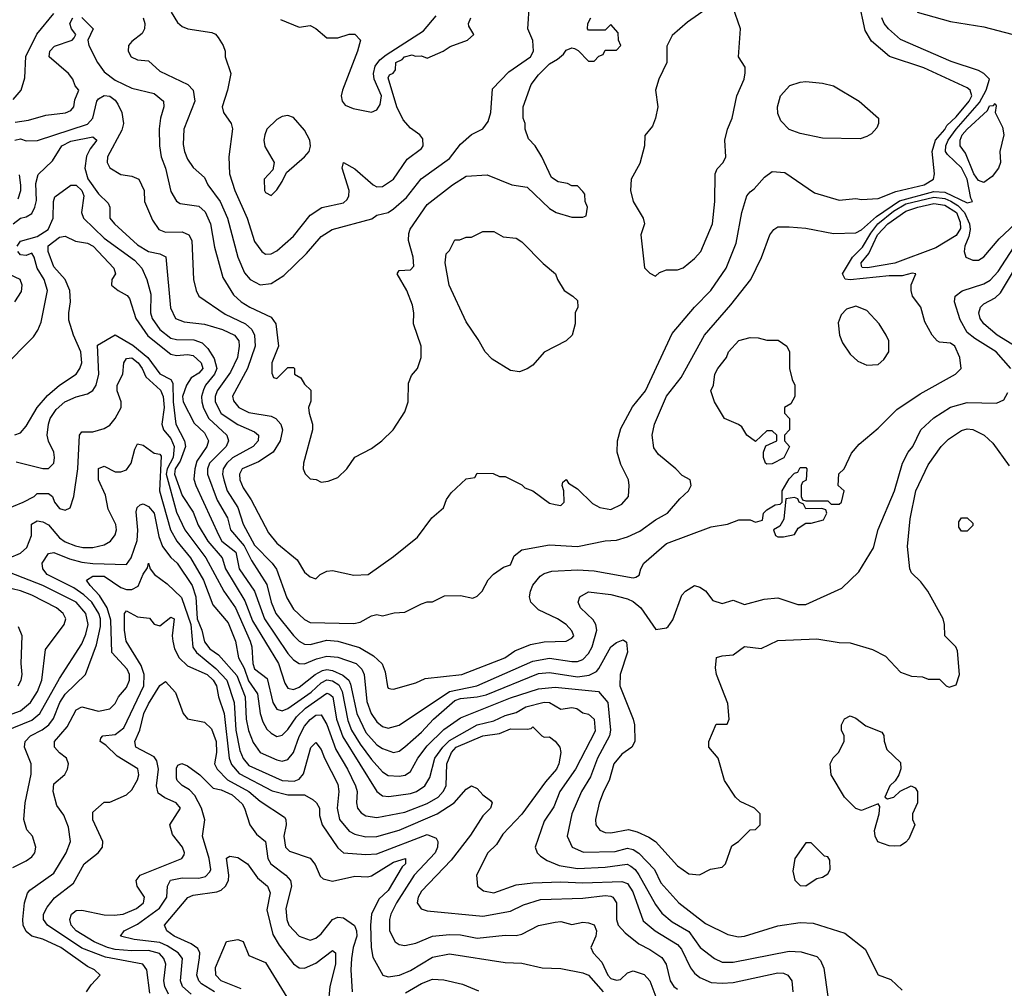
# Model space of a CAD drawing. Header units: inches. Extents: x 1793389 to 1900389, y 320802 to 470796.
# Tile 626 of 656: x 1866327 to 1869863, y 423143 to 426623. Entities that reach past the tile are written whole.
import ezdxf

# ---------------------------------------------------------------- set-up
doc = ezdxf.new("R2010")
doc.units = ezdxf.units.IN
doc.header["$MEASUREMENT"] = 0
doc.layers.add('B8462', color=7, linetype='Continuous')

msp = doc.modelspace()

# ---------------------------------------------------------------- linework, layer by layer
at = {"layer": 'B8462', "color": 2}
for points, elevation in [([(1866309.8, 426190.2), (1866330, 426194.6), (1866350, 426188.5), (1866391.1, 426188.9), (1866570, 426247.9), (1866589.7, 426270), (1866604.2, 426330), (1866610, 426339.1), (1866629.7, 426350.3), (1866650, 426348.5), (1866670, 426334.4), (1866679.7, 426319.7), (1866693.4, 426290), (1866699.3, 426250), (1866694.2, 426225.8), (1866642, 426130), (1866640.7, 426110), (1866650, 426091.3), (1866690, 426066.8), (1866730, 426061), (1866754.8, 426050), (1866774, 426010), (1866774.8, 425970), (1866803.4, 425903.4), (1866826, 425870), (1866850, 425859.3), (1866910, 425860.5), (1866934.8, 425850), (1866944.9, 425830), (1866950.5, 425690), (1866960.5, 425650), (1866970.4, 425630.4), (1867064.8, 425564.8), (1867138, 425530), (1867160.4, 425510), (1867170.4, 425490), (1867172, 425450), (1867144.6, 425370), (1867090.7, 425270.7), (1867094.2, 425254.2), (1867114, 425230), (1867150, 425212), (1867230, 425198.4), (1867246.8, 425190), (1867264.9, 425170), (1867270.4, 425149.6), (1867262.4, 425110), (1867237.1, 425070), (1867184.8, 425035.2), (1867126, 425010), (1867116.4, 424990), (1867117.6, 424970), (1867130, 424940.7), (1867157.8, 424897.8), (1867219.9, 424779.9), (1867250, 424742), (1867323, 424683), (1867350, 424638), (1867370, 424622), (1867390, 424614), (1867406, 424630), (1867430, 424642), (1867450, 424644.7), (1867527.1, 424627.1), (1867578, 424630), (1867670, 424694.8), (1867755.9, 424764.1), (1867806.6, 424833.4), (1867848.7, 424870), (1867860.2, 424899.8), (1867876.4, 424923.6), (1867930, 424974), (1867962, 424978), (1867970, 424994), (1868027.3, 424992.7), (1868050, 424982), (1868070, 424982), (1868130, 424952), (1868141, 424941), (1868170, 424931), (1868230, 424886), (1868250, 424881), (1868270, 424878), (1868282, 424890), (1868281.2, 424930), (1868275.3, 424950), (1868278, 424962), (1868289.1, 424970.9), (1868298, 424958), (1868330, 424937.1), (1868384.5, 424884.5), (1868410, 424870.4), (1868450, 424863), (1868490, 424882.8), (1868514, 424910), (1868515.3, 424950), (1868514, 424970), (1868485.4, 425025.4), (1868472.3, 425070), (1868474.5, 425110), (1868485.4, 425154.6), (1868527.9, 425232.1), (1868574.5, 425290), (1868670, 425496), (1868750, 425590.7), (1868809.6, 425650.4), (1868864.5, 425730), (1868900.1, 425819.9), (1868920.9, 425930), (1868939, 425990), (1868950, 426004.7), (1868964.7, 426015.3), (1869002, 426058), (1869030, 426078), (1869074.4, 426074.4), (1869181.1, 426001.1), (1869270, 425974.8), (1869330, 425980.7), (1869350, 425977.3), (1869410, 425980.7), (1869473.7, 426006.3), (1869575.3, 426030), (1869609.3, 426050.7), (1869612.3, 426070), (1869603.7, 426150), (1869615.6, 426190), (1869650, 426228.5), (1869657, 426243), (1869690, 426274.4), (1869736.9, 426330), (1869747, 426350), (1869741.2, 426370), (1869730, 426378), (1869574, 426450), (1869451.3, 426491.3), (1869386, 426546), (1869363.9, 426583.9), (1869340.5, 426690)], 334), ([(1866770.3, 426630), (1866775.8, 426610), (1866774.9, 426590), (1866766.6, 426573.4), (1866730, 426545.2), (1866717.3, 426530), (1866716.3, 426510), (1866726.8, 426490), (1866750, 426478.8), (1866790, 426476), (1866830, 426438.8), (1866930.3, 426390.3), (1866950.4, 426370.4), (1866955.5, 426330), (1866916.3, 426230), (1866914.4, 426174.4), (1866918.8, 426150), (1866930, 426122), (1866950, 426092), (1866990, 426056), (1867003, 426030), (1867047.2, 425970), (1867073.7, 425910), (1867110.4, 425770), (1867133.7, 425713.7), (1867154.8, 425690), (1867190, 425670.6), (1867230, 425675.5), (1867275.8, 425704.2), (1867356.6, 425783.4), (1867410, 425844), (1867449.2, 425870), (1867591.8, 425908.2), (1867610, 425921), (1867650, 425930.8), (1867670, 425944), (1867716, 425984), (1867768.3, 426051.7), (1867870, 426124.9), (1867910, 426176.3), (1867950, 426210.8), (1867990, 426231), (1868010, 426258), (1868019.5, 426290), (1868025.4, 426374.6), (1868084, 426436), (1868162, 426490), (1868172.8, 426510), (1868170, 426548.7), (1868152, 426590), (1868158, 426682)], 342), ([(1866303.5, 426336.5), (1866332.3, 426370), (1866345.8, 426414.2), (1866348.4, 426491.6), (1866388.6, 426571.4), (1866450, 426645.3)], 342), ([(1866870.4, 426650.4), (1866893.2, 426613.2), (1866910, 426598.8), (1866930.6, 426590.6), (1867017.3, 426577.3), (1867030, 426571.3), (1867039.8, 426559.8), (1867058, 426530), (1867064.7, 426510), (1867064.7, 426490), (1867084.7, 426430), (1867073.4, 426370), (1867054, 426310), (1867058.8, 426290), (1867086, 426250), (1867090.6, 426230.6), (1867078, 426130), (1867080.4, 426070), (1867099.5, 426010), (1867144.4, 425910), (1867170, 425826), (1867196, 425790), (1867210, 425780.7), (1867230, 425782), (1867250, 425793), (1867310, 425844.9), (1867370, 425920.7), (1867411.8, 425948.2), (1867490, 425964.9), (1867502.9, 425977.1), (1867509.4, 425990), (1867509.6, 426010), (1867485.2, 426090), (1867489.3, 426110.7), (1867530, 426087.3), (1867596, 426030), (1867610, 426023), (1867630, 426024), (1867670, 426050.8), (1867718, 426122), (1867770, 426161), (1867776, 426170), (1867775.1, 426195.1), (1867764, 426210), (1867730, 426233.6), (1867703.9, 426263.9), (1867681.5, 426310), (1867650, 426414), (1867655.3, 426424.7), (1867668.7, 426431.3), (1867676.4, 426443.6), (1867678, 426470), (1867700.2, 426479.8), (1867709, 426490), (1867736.9, 426496.9), (1867747.3, 426492.7), (1867770, 426494), (1867790, 426484.7), (1867848, 426510), (1867872.7, 426527.3), (1867935.3, 426550), (1867958, 426570), (1867940.2, 426600.2), (1867939, 426610), (1867946.6, 426630)], 346), ([(1868804.7, 426670), (1868725.4, 426614.6), (1868670, 426566), (1868651.6, 426528.4), (1868650.8, 426470), (1868622.8, 426410), (1868611, 426370), (1868618.8, 426310), (1868610.9, 426269.1), (1868599.8, 426240.2), (1868572.7, 426207.3), (1868571.3, 426170), (1868553.7, 426106.3), (1868522.8, 426050), (1868521, 426010), (1868530.8, 425970), (1868566, 425910), (1868571.3, 425890), (1868558, 425850), (1868571.3, 425731.3), (1868590, 425712), (1868610, 425702), (1868624.7, 425715.3), (1868650, 425724.7), (1868690, 425724.7), (1868710, 425731.3), (1868750, 425764.7), (1868773.2, 425790), (1868815.1, 425890), (1868823.7, 425970), (1868825.2, 426070), (1868832.3, 426087.7), (1868853.2, 426110), (1868862.7, 426130), (1868859, 426190), (1868869.2, 426230), (1868886, 426270), (1868902.7, 426350), (1868929.1, 426409.1), (1868932.3, 426432.3), (1868932.1, 426452.1), (1868909, 426490), (1868915.3, 426590), (1868888.7, 426670)], 338), ([(1869550, 426650.4), (1869670, 426617), (1869790, 426598), (1869890, 426571.8), (1869910, 426571.6), (1869930, 426579.2), (1869990, 426620.1), (1870000, 426624.6)], 330), ([(1866303.6, 425890), (1866329.3, 425910), (1866350, 425914.9), (1866370, 425927.3), (1866381.6, 425950), (1866386.6, 425973.4), (1866384.7, 426035.3), (1866392.7, 426067.3), (1866444.4, 426115.6), (1866477.6, 426170), (1866510, 426186.5), (1866590, 426202), (1866604, 426190), (1866580.2, 426159.8), (1866566.9, 426133.1), (1866561.3, 426090), (1866571.2, 426051.2), (1866610, 425997.3), (1866644.5, 425964.5), (1866650.7, 425950), (1866650.8, 425910), (1866666.8, 425890), (1866750, 425814), (1866790, 425790.4), (1866830, 425782.4), (1866851.5, 425771.5), (1866868.4, 425588.4), (1866886.8, 425550), (1866917.3, 425537.3), (1866990, 425528.8), (1867054.8, 425510), (1867098, 425490), (1867113.4, 425470), (1867115.6, 425450), (1867108.9, 425410), (1867083.6, 425356.4), (1867035.6, 425290), (1867029, 425270), (1867028.9, 425250), (1867050, 425208.7), (1867110, 425168.8), (1867170, 425142), (1867184, 425130), (1867183, 425110), (1867164.9, 425090), (1867091, 425049), (1867070.3, 425030), (1867058, 425010), (1867055.6, 424990), (1867059.6, 424970), (1867071.8, 424930), (1867110.2, 424870.2), (1867130, 424810.7), (1867170, 424734.9), (1867234, 424670), (1867249.1, 424649.1), (1867286.6, 424546.6), (1867310, 424505.5), (1867350, 424468), (1867370, 424458), (1867526.6, 424453.4), (1867550, 424458.8), (1867590, 424481), (1867610, 424486), (1867630, 424481), (1867672, 424492), (1867710, 424494), (1867770, 424524.7), (1867790, 424532), (1867810, 424532), (1867852.7, 424552.7), (1867910, 424554), (1867954.6, 424545.4), (1867970, 424552), (1867988, 424570), (1868009.1, 424610.9), (1868028.9, 424631.1), (1868064, 424656), (1868090, 424664.7), (1868103.2, 424696.8), (1868130, 424718.8), (1868230, 424736.3), (1868330, 424730.6), (1868430, 424751), (1868470, 424753.4), (1868510, 424765.5), (1868554.5, 424785.5), (1868610, 424826), (1868654, 424850), (1868698, 424902), (1868728.7, 424930), (1868739, 424950), (1868735.3, 424970), (1868706, 424986), (1868684, 425010), (1868620.7, 425060.7), (1868604.5, 425084.5), (1868598, 425130), (1868607, 425170), (1868650, 425271), (1868702.7, 425337.3), (1868786.6, 425490), (1868881.2, 425598.8), (1868952.7, 425690), (1868991.7, 425768.3), (1869021.2, 425850), (1869035.3, 425870), (1869050, 425878.8), (1869090, 425878.8), (1869150, 425874.8), (1869250, 425854.8), (1869330, 425857.3), (1869350, 425868.2), (1869403.7, 425916.3), (1869487.1, 425972.9), (1869610, 426005.7), (1869650, 426003.3), (1869730, 425965.7), (1869748.7, 425970), (1869742.6, 425982.6), (1869729.8, 426050), (1869710, 426091.1), (1869658.9, 426138.9), (1869652, 426150), (1869653.5, 426170), (1869661.5, 426190), (1869689.9, 426230.1), (1869774.3, 426325.7), (1869798.2, 426370), (1869809.5, 426410), (1869789.4, 426430), (1869770, 426440.5), (1869673, 426473), (1869490, 426551.8), (1869447.3, 426590), (1869431.8, 426610), (1869423.6, 426630)], 330), ([(1866310, 426254.9), (1866358, 426262), (1866420.1, 426279.9), (1866491.4, 426288.6), (1866510, 426297.3), (1866520.9, 426310), (1866524.5, 426335.5), (1866539, 426370), (1866525.6, 426385.6), (1866517.6, 426410), (1866502, 426430), (1866432.3, 426490), (1866435.1, 426510), (1866451.3, 426528.7), (1866515.3, 426550), (1866522, 426558), (1866529, 426570), (1866513.2, 426590), (1866507, 426610), (1866518, 426630)], 338), ([(1866550, 426631.4), (1866590.8, 426590), (1866571.3, 426550), (1866574.8, 426530), (1866606, 426470), (1866630, 426436.3), (1866670, 426406.4), (1866730, 426377.1), (1866810, 426358), (1866842.8, 426330), (1866844.9, 426310), (1866832.7, 426270), (1866828.3, 426231.7), (1866828.4, 426170), (1866835.3, 426130), (1866850.5, 426089.5), (1866870, 426006), (1866890, 425971), (1866903, 425963), (1866970, 425953), (1866992.9, 425932.9), (1867012, 425890), (1867026, 425806), (1867056.7, 425696.7), (1867094.6, 425634.6), (1867122, 425610), (1867154, 425590), (1867230, 425554), (1867247.3, 425530), (1867256, 425450), (1867232, 425390), (1867232.7, 425352.7), (1867238, 425338), (1867250, 425334), (1867290, 425374), (1867310, 425374), (1867314, 425370), (1867314, 425350), (1867336.9, 425336.9), (1867350, 425314), (1867372.7, 425292.7), (1867372.7, 425252.7), (1867364.7, 425230), (1867366, 425210), (1867378, 425170), (1867378, 425150), (1867346, 425030), (1867344.7, 425010), (1867351.6, 424991.6), (1867370, 424974), (1867391.6, 424971.6), (1867410, 424962), (1867434.6, 424965.4), (1867470, 424978), (1867502, 425010), (1867530, 425052), (1867590, 425082), (1867628, 425110), (1867668, 425150), (1867710, 425214), (1867722, 425250), (1867723.1, 425316.9), (1867734.6, 425345.4), (1867755.3, 425370), (1867768.7, 425410), (1867769, 425450), (1867741.2, 425530), (1867742.7, 425570), (1867737.5, 425597.5), (1867717.2, 425650), (1867682, 425710), (1867690, 425722), (1867730, 425724.7), (1867742, 425738), (1867739.5, 425770), (1867723.6, 425830), (1867724.7, 425855.3), (1867729.7, 425870.3), (1867790, 425959.1), (1867881.2, 426030), (1867930, 426060.7), (1868005.4, 426065.4), (1868094, 426030), (1868150, 426022), (1868230, 425944.7), (1868254, 425930), (1868310, 425914), (1868350, 425914), (1868362, 425918), (1868366, 425950), (1868358, 425970), (1868356.4, 425996.4), (1868350, 426006), (1868330, 426026), (1868310, 426026), (1868294.6, 426034.6), (1868260.4, 426040.4), (1868236.4, 426056.4), (1868202, 426130), (1868178, 426170), (1868154.6, 426194.6), (1868142, 426230), (1868142, 426250), (1868135.3, 426270), (1868135.3, 426310), (1868164, 426390), (1868190, 426424.7), (1868230, 426464.7), (1868259, 426481), (1868280.4, 426499.6), (1868290, 426514), (1868310, 426522), (1868319.6, 426519.6), (1868332.7, 426512.7), (1868370, 426474), (1868390, 426474), (1868407.3, 426492.7), (1868422, 426498), (1868430, 426514), (1868470, 426514), (1868486, 426530), (1868478, 426550), (1868476.4, 426576.4), (1868450, 426606), (1868430, 426586), (1868370, 426586), (1868366, 426590), (1868368, 426610), (1868378, 426630)], 338), ([(1867263.4, 426623.4), (1867330, 426596), (1867370, 426602), (1867390, 426592), (1867430, 426558), (1867470, 426558), (1867510, 426571.3), (1867531, 426571), (1867550.8, 426550), (1867540.7, 426510), (1867486.8, 426370), (1867481, 426350), (1867484.7, 426330), (1867496, 426316), (1867524, 426304), (1867590, 426290.8), (1867610, 426298.8), (1867622, 426318), (1867626, 426350), (1867599.8, 426410), (1867597.2, 426430), (1867603.4, 426456.6), (1867620.9, 426479.1), (1867642.8, 426497.2), (1867777.3, 426582.7), (1867822.4, 426637.6)], 350), ([(1866320.9, 425979.1), (1866331, 426009), (1866331, 426029), (1866325.8, 426065.8)], 334), ([(1866318, 425810), (1866330, 425828), (1866390, 425844.6), (1866429.6, 425870), (1866447.3, 425910), (1866448, 425970), (1866453.1, 425986.9), (1866510, 426028.4), (1866530, 426028.5), (1866550.4, 426009.6), (1866557.7, 425990), (1866548.5, 425930), (1866555.5, 425910), (1866630, 425838.3), (1866739.4, 425759.4), (1866766, 425730), (1866783.7, 425690), (1866797.5, 425637.5), (1866796.9, 425570), (1866803.1, 425550), (1866830, 425510.4), (1866870, 425479.5), (1866890, 425474.6), (1866952.7, 425472.7), (1866982, 425462), (1867002, 425442), (1867025.5, 425405.5), (1867035.3, 425370), (1867026.3, 425350), (1866994.3, 425310), (1866986.4, 425293.6), (1866980.2, 425270), (1866980.8, 425250), (1866987, 425227), (1867006.7, 425190), (1867070.4, 425130), (1867077.1, 425110), (1867068.4, 425090), (1867009, 425030), (1867000.8, 425010), (1867000.9, 424990), (1867036.4, 424896.4), (1867073.6, 424833.6), (1867083.6, 424790), (1867133, 424733), (1867159.7, 424679.7), (1867214.1, 424594.1), (1867230.3, 424530), (1867247.2, 424490), (1867310.2, 424410.2), (1867330, 424390.4), (1867350, 424379.5), (1867370, 424378.7), (1867430, 424393.4), (1867470, 424390.3), (1867547, 424367), (1867598, 424338), (1867628.4, 424308.4), (1867639.9, 424279.9), (1867647.5, 424227.5), (1867650, 424222), (1867659.6, 424219.6), (1867670, 424218), (1867750, 424241), (1867783.7, 424256.3), (1867915.3, 424270), (1868069, 424330), (1868104.7, 424355.3), (1868162, 424378), (1868210, 424388.4), (1868289.2, 424390.8), (1868310, 424401), (1868317.2, 424410), (1868310, 424428), (1868289, 424450), (1868259, 424470), (1868190, 424502.7), (1868162.7, 424530), (1868158, 424550), (1868160.9, 424570), (1868170, 424591), (1868195.9, 424624.1), (1868210, 424633.4), (1868238, 424642), (1868330, 424646.7), (1868390, 424643.1), (1868530, 424617.3), (1868540.2, 424619.8), (1868552, 424628), (1868557.2, 424650), (1868569, 424670), (1868650, 424741.6), (1868810, 424800.7), (1868869.3, 424810.7), (1868910, 424826.8), (1868950, 424826), (1868970, 424818), (1868995.3, 424824.7), (1868998, 424850), (1869010, 424862), (1869040.4, 424879.6), (1869058, 424882), (1869066, 424890), (1869066, 424930), (1869090, 424974), (1869110, 424994), (1869122, 424998), (1869130, 425014), (1869150, 425014), (1869154, 425010), (1869151.6, 424968.4), (1869138, 424962), (1869134, 424950), (1869134, 424910), (1869138, 424898), (1869150, 424894), (1869230, 424894), (1869242, 424882), (1869270, 424882), (1869278, 424890), (1869288, 424930), (1869266, 424950), (1869269, 424991), (1869288, 425010), (1869314.6, 425065.4), (1869342, 425098), (1869410, 425156), (1869477.5, 425222.5), (1869561.2, 425278.8), (1869688, 425350), (1869708, 425370), (1869704, 425410), (1869685.2, 425450), (1869670, 425460.9), (1869630, 425465.2), (1869622, 425470), (1869604, 425490), (1869577.5, 425537.5), (1869564, 425590), (1869534, 425630), (1869528.7, 425650), (1869528.9, 425671.1), (1869546, 425710), (1869532.3, 425712.3), (1869496.8, 425703.2), (1869450, 425703), (1869310, 425688.7), (1869291.5, 425691.5), (1869282.4, 425710), (1869317.6, 425770), (1869354.3, 425805.7), (1869383.4, 425856.6), (1869409.1, 425890), (1869465.1, 425934.9), (1869510, 425961.2), (1869610, 425986.1), (1869650, 425981.4), (1869671.2, 425971.2), (1869695.9, 425955.9), (1869720.5, 425930), (1869738.4, 425890), (1869740.2, 425870), (1869736.2, 425843.8), (1869721.6, 425810), (1869718.8, 425790), (1869724.7, 425770), (1869750, 425758.8), (1869770, 425758.8), (1869790, 425770.8), (1869844.4, 425835.6), (1869902, 425890)], 326), ([(1866308.9, 425131.1), (1866330, 425138.8), (1866350, 425162.8), (1866389.8, 425230.2), (1866426.5, 425273.5), (1866469.8, 425310.2), (1866529.4, 425350), (1866542.9, 425370), (1866549.6, 425390), (1866546.3, 425430), (1866520.5, 425490), (1866503.8, 425543.8), (1866503, 425570), (1866509.7, 425610), (1866506.3, 425650), (1866489.6, 425690), (1866450, 425735.1), (1866428.6, 425790), (1866428.9, 425811.1), (1866470, 425841.3), (1866490, 425845.5), (1866527.2, 425827.2), (1866570, 425820.4), (1866590.5, 425810), (1866665.5, 425730), (1866670.5, 425710), (1866657.3, 425690), (1866656.3, 425670), (1866680.7, 425650), (1866712.8, 425632.8), (1866721.7, 425621.7), (1866744.4, 425550), (1866787.1, 425487.1), (1866870, 425421.3), (1866890, 425417), (1866930, 425420.3), (1866950, 425416.9), (1866978.9, 425390), (1866984.2, 425370), (1866970, 425353.3), (1866943.2, 425336.8), (1866925.7, 425310), (1866911.8, 425270), (1866913.4, 425250), (1866953.7, 425173.7), (1866990, 425139.3), (1867004.9, 425110), (1866999.5, 425090), (1866963.2, 425036.8), (1866955.8, 425010), (1866952.8, 424972.8), (1866959.5, 424950), (1867041.5, 424770), (1867053.4, 424750), (1867103.7, 424710), (1867114.6, 424650), (1867170.2, 424570.2), (1867205.5, 424470), (1867290, 424346.4), (1867310, 424323.8), (1867330.3, 424310.3), (1867350, 424308.7), (1867392.9, 424327.1), (1867430, 424336.9), (1867470, 424333.1), (1867535.5, 424310), (1867555.8, 424290), (1867563.7, 424270), (1867574.1, 424174.1), (1867588.8, 424130), (1867610, 424100.5), (1867630, 424083.8), (1867650, 424078), (1867690, 424088), (1867870.5, 424209.5), (1867969.3, 424230), (1868170, 424319), (1868230, 424329), (1868310, 424317.4), (1868330, 424317), (1868350, 424324.9), (1868370, 424345.5), (1868383.5, 424370), (1868399.6, 424430), (1868396.2, 424450), (1868386.9, 424466.9), (1868340.9, 424510), (1868332.7, 424530), (1868339, 424550), (1868370, 424567.7), (1868450, 424558), (1868510, 424543), (1868530, 424532.4), (1868558, 424510), (1868612, 424432), (1868650, 424438), (1868656.5, 424443.5), (1868672.9, 424467.1), (1868704.7, 424555.3), (1868718, 424570), (1868750, 424590.8), (1868770, 424584.7), (1868790, 424571.3), (1868816.9, 424536.9), (1868850, 424526), (1868890, 424538), (1868930, 424522), (1869001, 424541), (1869050, 424546), (1869122, 424522), (1869150, 424522), (1869279.3, 424580.7), (1869340.2, 424639.8), (1869393.8, 424726.2), (1869410, 424791.3), (1869469.3, 424930), (1869498, 425030), (1869518, 425070), (1869534.5, 425090), (1869563.7, 425150), (1869610, 425193), (1869670, 425230.5), (1869730, 425247.7), (1869835.1, 425244.9), (1869862, 425258), (1869876.2, 425283.8)], 322), ([(1870000, 425403.5), (1869993.2, 425410), (1869890, 425457.7), (1869837.6, 425490), (1869789.6, 425530), (1869777, 425550), (1869772, 425570), (1869778, 425590), (1869790, 425602), (1869830, 425623.7), (1869850, 425641.3), (1869930, 425776.5), (1869994.1, 425825.9), (1870000, 425831.5)], 318), ([(1869886.6, 425370), (1869834, 425430), (1869757.4, 425477.4), (1869730, 425499.5), (1869704.4, 425544.4), (1869684.5, 425610), (1869686.6, 425630), (1869711.5, 425648.5), (1869790, 425674), (1869813, 425687), (1869841.6, 425718.4), (1869896.3, 425803.7)], 322), ([(1866264, 425370), (1866375.9, 425484.1), (1866392.3, 425507.7), (1866404.1, 425535.9), (1866427, 425650), (1866415.1, 425690), (1866389.6, 425730), (1866379.3, 425770), (1866370, 425784), (1866350, 425776), (1866330, 425778), (1866320.7, 425790)], 326), ([(1866309, 425610), (1866333.8, 425646.2), (1866336, 425670), (1866328.7, 425690), (1866270, 425717.2)], 330), ([(1866314.1, 425034.1), (1866409.4, 425010.6), (1866430, 425010.8), (1866449.2, 425030), (1866452, 425050), (1866449.3, 425070), (1866430, 425108.7), (1866425.6, 425130), (1866429.7, 425170), (1866436.3, 425190), (1866457.8, 425222.2), (1866489.4, 425250), (1866530, 425268.2), (1866570, 425279.1), (1866590, 425290.8), (1866602, 425310), (1866611.5, 425350), (1866606.3, 425453.7), (1866670, 425490.8), (1866733.6, 425453.6), (1866787, 425410), (1866830, 425350.4), (1866870.2, 425330.2), (1866877, 425317), (1866877.7, 425250), (1866887.1, 425170), (1866919, 425110), (1866922, 425090), (1866903.4, 425036.6), (1866885.8, 425010), (1866882.6, 424990), (1866910, 424913.4), (1866950, 424853.4), (1866967.5, 424807.5), (1867002.7, 424750), (1867054.3, 424690), (1867065.5, 424650), (1867135.8, 424535.8), (1867163.1, 424463.1), (1867256.9, 424310), (1867279.5, 424239.5), (1867290, 424222), (1867310, 424217.1), (1867330, 424225.3), (1867387.6, 424270), (1867414.8, 424285.2), (1867430, 424288.3), (1867450, 424285.2), (1867487.9, 424267.9), (1867508.8, 424250), (1867515.3, 424235.3), (1867537.6, 424130), (1867570, 424062.4), (1867610, 424017.6), (1867630, 424004.9), (1867670, 423990.4), (1867690, 423995.5), (1867710, 424010.4), (1867770, 424063.7), (1867813, 424110), (1867890, 424176.9), (1867910, 424184.9), (1867970, 424190.2), (1868002, 424198), (1868190, 424274.3), (1868230, 424278.3), (1868330, 424262.7), (1868371.9, 424268.1), (1868398.2, 424281.8), (1868407.3, 424292.7), (1868450, 424370.5), (1868470, 424385.5), (1868494.8, 424394.8), (1868506.8, 424386.8), (1868510.4, 424350.4), (1868483, 424270), (1868482, 424230), (1868530.5, 424110), (1868535.5, 424090), (1868536, 424030), (1868526, 424010), (1868490, 423984.5), (1868461.3, 423950), (1868444.4, 423890), (1868423.1, 423850), (1868407.7, 423807.7), (1868394.8, 423750), (1868396, 423730), (1868410.7, 423710.7), (1868430, 423702.8), (1868450, 423702), (1868514, 423714), (1868545.2, 423705.2), (1868586.1, 423686.1), (1868610.3, 423670.3), (1868690, 423582.8), (1868730, 423554.8), (1868768.7, 423551.3), (1868808.4, 423571.6), (1868850, 423578), (1868862, 423590), (1868885.2, 423654.8), (1868908, 423670), (1868950, 423712), (1868970, 423714), (1868986, 423730), (1868986, 423770), (1868966, 423790), (1868914.6, 423814.6), (1868898, 423830), (1868858, 423890), (1868835.3, 423970), (1868802, 424010), (1868802, 424030), (1868828, 424092), (1868867.3, 424092.7), (1868875.3, 424110), (1868870, 424166), (1868829.3, 424270), (1868826, 424294), (1868830, 424331.3), (1868850, 424338), (1868890, 424341), (1868930, 424371), (1868990, 424364), (1869050, 424393), (1869190, 424398.8), (1869270, 424386), (1869310, 424384.7), (1869390, 424361), (1869436.8, 424336.8), (1869490, 424278.8), (1869530, 424264.7), (1869570, 424262), (1869590, 424254), (1869630, 424254), (1869654, 424230), (1869665.4, 424225.4), (1869690, 424234), (1869702, 424270), (1869695.5, 424355.5), (1869688.7, 424370), (1869649.3, 424409.3), (1869649, 424450), (1869644, 424470), (1869589, 424570), (1869563.2, 424603.2), (1869530, 424635.3), (1869523.7, 424650), (1869515.1, 424730), (1869525.1, 424830), (1869546, 424930), (1869590, 425024), (1869637, 425090), (1869663.3, 425116.7), (1869710, 425147.7), (1869730, 425153), (1869750.4, 425150.4), (1869790.4, 425130.4), (1869822, 425102), (1869880.9, 425020.9)], 318), ([(1866270, 424861.5), (1866339.3, 424890), (1866379, 424910), (1866390, 424921), (1866430, 424921), (1866444.7, 424910), (1866451.3, 424890), (1866470, 424866.8), (1866490, 424861), (1866508, 424870), (1866521.2, 424910), (1866536.2, 425010), (1866542, 425130), (1866550, 425142), (1866590, 425142.8), (1866630, 425154.8), (1866650, 425166), (1866670, 425190.8), (1866691.5, 425230), (1866691.3, 425250), (1866677.4, 425290), (1866677.4, 425310), (1866697, 425350), (1866700.5, 425390), (1866710, 425405.5), (1866730, 425408.7), (1866752.7, 425390), (1866767, 425370), (1866779.6, 425339.6), (1866832.7, 425292.7), (1866842, 425270), (1866845.2, 425230), (1866837.4, 425170), (1866843.1, 425150), (1866870, 425118), (1866881.6, 425090), (1866877.7, 425050), (1866855.9, 425010), (1866852.7, 424990), (1866890, 424853.4), (1866920.3, 424790), (1866995.6, 424690), (1867060.3, 424570), (1867102.4, 424510), (1867154.3, 424390), (1867160.3, 424370), (1867163.9, 424310), (1867170, 424290.7), (1867215.8, 424255.8), (1867236.5, 424170), (1867250, 424145.5), (1867270, 424140.4), (1867290, 424148.8), (1867373.2, 424206.8), (1867410, 424240.2), (1867430, 424251.1), (1867450, 424248.4), (1867472.9, 424232.9), (1867485.6, 424210), (1867505.8, 424105.8), (1867519.1, 424070), (1867550, 424020.3), (1867590, 423964.9), (1867630, 423920.4), (1867650, 423908.2), (1867690, 423904.9), (1867711.1, 423908.9), (1867730, 423922), (1867756.9, 423970), (1867790, 424014), (1867850, 424072.7), (1867910, 424115.3), (1868090, 424186.3), (1868190, 424219), (1868250, 424225.2), (1868406, 424210), (1868439.5, 424170), (1868448.7, 424070), (1868445.3, 424050), (1868402.6, 423970), (1868376.9, 423903.1), (1868344.4, 423850), (1868310.4, 423770), (1868293, 423690), (1868310.8, 423650), (1868352.1, 423632.1), (1868465.7, 423634.3), (1868510, 423646.4), (1868530, 423642.4), (1868550, 423628.4), (1868606.4, 423570), (1868630, 423522), (1868694, 423450), (1868790, 423376.3), (1868870, 423336.3), (1868908.2, 423328.2), (1868930, 423330.5), (1869050, 423367.7), (1869130, 423379.1), (1869176.7, 423376.7), (1869290, 423341), (1869363.5, 423283.5), (1869410, 423192), (1869455.3, 423175.3), (1869496.9, 423136.9)], 314), ([(1866290, 424690.3), (1866330, 424706.4), (1866353, 424727), (1866369.7, 424770), (1866369.6, 424810.4), (1866390, 424823), (1866410, 424819.5), (1866430, 424808.4), (1866470, 424762), (1866490, 424747.6), (1866527, 424733), (1866553.1, 424726.9), (1866590, 424726.7), (1866630, 424736.3), (1866653.2, 424750), (1866670, 424772), (1866675.1, 424790), (1866672.3, 424810), (1866644.7, 424864.7), (1866635.1, 424915.1), (1866609.6, 424970), (1866609.7, 425010.3), (1866630, 425018.8), (1866670, 424999.3), (1866690, 424999.3), (1866710, 425006), (1866727.6, 425030), (1866740.1, 425079.9), (1866750, 425098.8), (1866770, 425094.9), (1866810, 425065.5), (1866830, 425062), (1866835.4, 425055.4), (1866828.4, 424930), (1866869, 424790), (1866891.7, 424750), (1866940.3, 424690), (1866987.4, 424610), (1867021.1, 424521.1), (1867076, 424456), (1867102.3, 424390), (1867112.3, 424330), (1867133.5, 424293.5), (1867148.4, 424248.4), (1867180.7, 424200.7), (1867190.2, 424130.2), (1867200.2, 424100.2), (1867214.3, 424074.3), (1867230, 424059.3), (1867250, 424048.2), (1867270, 424052.7), (1867290, 424072.7), (1867321.6, 424118.4), (1867352.8, 424150), (1867430, 424203.8), (1867439.5, 424199.5), (1867451.4, 424190), (1867464.5, 424110), (1867487.2, 424047.2), (1867610, 423850.6), (1867630, 423834.4), (1867652.1, 423832.1), (1867730, 423842.6), (1867752.3, 423850), (1867782, 423870), (1867799.8, 423900.2), (1867817.7, 423970), (1867846.2, 424010), (1867870, 424034), (1867970, 424090.2), (1868030, 424103.6), (1868070, 424123.1), (1868110, 424134), (1868145.3, 424154.7), (1868210, 424171.7), (1868230.3, 424170.3), (1868270, 424146), (1868310, 424152.4), (1868328.5, 424148.5), (1868350, 424133.4), (1868370, 424127.7), (1868390.3, 424110.3), (1868393.3, 424066.7), (1868322.6, 423930), (1868266.7, 423850), (1868244.8, 423795.2), (1868210, 423744), (1868178.8, 423650), (1868186, 423630), (1868197.5, 423617.5), (1868221.7, 423601.7), (1868264.9, 423584.9), (1868330, 423573.1), (1868430, 423578.3), (1868508.9, 423588.9), (1868522.2, 423582.2), (1868537, 423570), (1868550, 423550.5), (1868610, 423444), (1868632.7, 423412.7), (1868670, 423382.4), (1868730, 423346.7), (1868770.3, 423290.3), (1868822.8, 423250), (1868850, 423237.1), (1868890, 423237.6), (1869090, 423277.1), (1869134.2, 423274.2), (1869190, 423257.3), (1869203.4, 423243.4), (1869215.2, 423215.2), (1869230, 423114)], 310), ([(1866302.5, 423577.5), (1866350, 423600.7), (1866370, 423616), (1866381.2, 423630), (1866385.2, 423650), (1866373.2, 423690), (1866352.3, 423712.3), (1866342, 423750), (1866346.3, 423810), (1866367.9, 423912.1), (1866367.6, 423950), (1866344.5, 424010), (1866346.6, 424030), (1866366, 424050), (1866408, 424072), (1866431.3, 424090), (1866448, 424112), (1866471.1, 424170), (1866490, 424200.4), (1866563.6, 424270), (1866603.1, 424376.9), (1866616.6, 424443.4), (1866616.5, 424470), (1866610.8, 424490), (1866586, 424530), (1866557.2, 424557.2), (1866521.7, 424581.7), (1866425.1, 424630), (1866409.6, 424650), (1866407.6, 424670), (1866430, 424704.9), (1866450, 424708.4), (1866506.1, 424686.1), (1866550, 424674.7), (1866590, 424669.2), (1866710, 424665.5), (1866727, 424690), (1866748.5, 424751.5), (1866751.2, 424788.8), (1866744.8, 424855.2), (1866749.3, 424870.7), (1866759.3, 424880.7), (1866770, 424883.8), (1866790, 424873.7), (1866810.2, 424850), (1866826.4, 424766.4), (1866839.5, 424730), (1866870, 424690.4), (1866892, 424670), (1866946.7, 424590), (1866959.1, 424550), (1866963.9, 424470), (1866980.7, 424430), (1866990, 424388.2), (1867010, 424362.6), (1867040.9, 424340.9), (1867107, 424267), (1867136.5, 424190), (1867140.8, 424110), (1867149.2, 424069.2), (1867165.7, 424025.7), (1867190.3, 423990.3), (1867250, 423964.4), (1867270, 423959.3), (1867290, 423964.9), (1867309.7, 423990.3), (1867330, 424047.7), (1867350, 424084.4), (1867370, 424108.5), (1867390, 424124.2), (1867410, 424126), (1867430, 424090.7), (1867461.7, 424001.7), (1867504.6, 423930), (1867532.4, 423870), (1867538.4, 423850), (1867536.4, 423810), (1867540.5, 423790), (1867553.5, 423773.5), (1867570, 423762.4), (1867610, 423756.4), (1867710, 423776.5), (1867790, 423807.6), (1867829.8, 423830.2), (1867847.8, 423850), (1867858, 423870), (1867861, 423950), (1867877.7, 423990), (1867894, 424010), (1867990, 424050.3), (1868050, 424058.9), (1868090, 424075.2), (1868150, 424074), (1868164, 424076), (1868170, 424082), (1868202, 424050), (1868210, 424046), (1868230, 424046.8), (1868250.5, 424030.5), (1868266.8, 424010), (1868270.7, 423990), (1868263, 423950), (1868254.4, 423930), (1868214.9, 423885.1), (1868130, 423769.3), (1868062.6, 423697.4), (1868039.9, 423660.1), (1868007.7, 423630), (1867967.3, 423550), (1867971, 423510), (1867993.2, 423493.2), (1868030, 423486.4), (1868110, 423514.9), (1868170, 423522), (1868270, 423526), (1868350, 423521.5), (1868490, 423527.2), (1868510, 423519.5), (1868528.9, 423490), (1868565.7, 423385.7), (1868609.2, 423349.2), (1868690, 423300.5), (1868703.4, 423283.4), (1868736.2, 423216.2), (1868750, 423197.3), (1868770, 423181.6), (1868810, 423164.4), (1868850, 423161.3), (1868890, 423163.8), (1869050, 423198.4), (1869070, 423198), (1869086, 423190), (1869100.7, 423170), (1869104, 423130)], 306), ([(1866566.6, 423130), (1866583.9, 423156.1), (1866615.3, 423190), (1866595.3, 423210), (1866570, 423220.9), (1866474.5, 423290), (1866410, 423319.1), (1866370.9, 423330.9), (1866350, 423347.3), (1866339.7, 423370), (1866338, 423390), (1866344.2, 423450), (1866355.1, 423484.9), (1866363.8, 423496.2), (1866450, 423556.3), (1866493.6, 423630), (1866509.5, 423670), (1866502.5, 423722.5), (1866484.8, 423764.8), (1866460.1, 423800.1), (1866446.6, 423850), (1866450, 423878), (1866489.3, 423910.7), (1866499, 423930), (1866502, 423950), (1866495.3, 423970), (1866470, 423989.2), (1866452.3, 424010), (1866452, 424030), (1866497.5, 424082.5), (1866530, 424144), (1866550, 424154), (1866610, 424138.8), (1866650, 424146.8), (1866670, 424166), (1866681.2, 424190), (1866710, 424224), (1866720.7, 424250), (1866720.7, 424270), (1866713.3, 424290), (1866657.6, 424350), (1866653.9, 424466.1), (1866640.8, 424510), (1866614, 424554), (1866579.6, 424590), (1866567, 424610), (1866590, 424624.4), (1866630, 424624.2), (1866690, 424583.1), (1866710, 424576), (1866730, 424575.8), (1866752.5, 424587.5), (1866770, 424631.3), (1866786, 424654), (1866790, 424670.5), (1866796, 424650), (1866810.6, 424630), (1866856.9, 424596.9), (1866907.7, 424547.7), (1866941.4, 424450), (1866948.2, 424368.2), (1866962.4, 424350), (1867031.8, 424291.8), (1867071.3, 424250), (1867096.9, 424170), (1867103.5, 424070), (1867118, 423998), (1867129.3, 423969.3), (1867150, 423944.2), (1867270, 423890.3), (1867312.9, 423887.1), (1867330, 423894.9), (1867346, 423914), (1867372.1, 424007.9), (1867390, 424026.8), (1867410, 424001), (1867421.3, 423970), (1867470, 423876), (1867473.1, 423850), (1867467.2, 423790), (1867475.8, 423750), (1867510, 423708.2), (1867530, 423696.4), (1867570, 423687), (1867610, 423688.8), (1867690, 423711.6), (1867826.6, 423770), (1867887.3, 423810), (1867930, 423859.1), (1867950, 423870.5), (1867970, 423860.7), (1867990, 423838), (1868018, 423818), (1868024, 423810), (1868018, 423790), (1867990, 423762.7), (1867946.1, 423693.9), (1867876, 423604), (1867770, 423492.3), (1867758, 423470), (1867754, 423450), (1867768.2, 423428.2), (1867790, 423422), (1867990, 423402.4), (1868090, 423420.4), (1868136.6, 423443.4), (1868198, 423462), (1868350, 423467.2), (1868430, 423476), (1868450, 423473.7), (1868457.3, 423470), (1868470.4, 423450), (1868470.5, 423390), (1868476.3, 423370), (1868502, 423342), (1868550, 423303), (1868590, 423283), (1868633.6, 423253.6), (1868648.4, 423230), (1868663.7, 423170), (1868676.3, 423150), (1868690, 423140.4)], 302), ([(1866273.5, 424066.5), (1866370, 424106.3), (1866399.7, 424130), (1866470, 424256.3), (1866550, 424380.7), (1866564.9, 424415.1), (1866573.3, 424450), (1866564, 424490), (1866530, 424531), (1866410, 424589.8), (1866290, 424637.6)], 310), ([(1866270, 424118.9), (1866330, 424140.3), (1866365.6, 424170), (1866391.2, 424210), (1866406.6, 424250), (1866419.6, 424360.4), (1866486, 424450), (1866492.3, 424470), (1866482.7, 424490), (1866459.3, 424510), (1866370, 424555.4), (1866330, 424571.1), (1866270, 424586)], 314), ([(1866793.8, 423126.2), (1866782.9, 423210), (1866769, 423230), (1866635.2, 423255.2), (1866550, 423287.6), (1866426.6, 423370), (1866412, 423390), (1866412, 423410), (1866425.3, 423434.7), (1866452.2, 423467.8), (1866519.7, 423520.3), (1866558, 423590), (1866609, 423630), (1866624, 423650), (1866625.2, 423670), (1866590, 423748), (1866590, 423776), (1866630, 423811.3), (1866650, 423812), (1866710, 423838), (1866730, 423856), (1866750, 423892), (1866754.5, 423910), (1866751.2, 423931.2), (1866677.4, 423977.4), (1866636.6, 424016.6), (1866615.3, 424030), (1866618, 424042), (1866626, 424050), (1866670, 424054.9), (1866701.3, 424078.7), (1866772.1, 424230), (1866774.2, 424270), (1866763.5, 424303.5), (1866709.7, 424390), (1866703, 424430), (1866702.7, 424490), (1866710, 424498.8), (1866750, 424477.3), (1866793.2, 424473.2), (1866810, 424452), (1866830, 424446), (1866870, 424476), (1866882, 424470), (1866874.9, 424410), (1866877, 424390), (1866883.2, 424363.2), (1866899.5, 424330), (1866930, 424301.3), (1867000.5, 424270), (1867021.3, 424250), (1867033.1, 424230), (1867041.1, 424190), (1867060.8, 424130), (1867079.6, 423970), (1867087.6, 423947.6), (1867115, 423915), (1867233.1, 423853.1), (1867290, 423837.7), (1867350, 423837.7), (1867380.5, 423820.5), (1867393, 423810), (1867403.7, 423790), (1867403.4, 423763.4), (1867412.7, 423730), (1867470, 423647.3), (1867490.3, 423630.3), (1867570, 423624.2), (1867610, 423625.7), (1867790, 423695.3), (1867823, 423683), (1867828.2, 423670), (1867827.2, 423650), (1867819.5, 423630), (1867743.1, 423550), (1867680.3, 423450), (1867660.4, 423410), (1867654.9, 423390), (1867655.5, 423350), (1867676, 423310), (1867690, 423300.7), (1867710, 423296.3), (1867750, 423305.5), (1867810, 423330.4), (1867870, 423336.4), (1867910, 423335.8), (1867970, 423323.1), (1868070, 423334.4), (1868110, 423333.4), (1868130, 423338), (1868190, 423368.2), (1868250, 423380.7), (1868270, 423382.8), (1868310, 423372), (1868350, 423381), (1868370, 423378.8), (1868390, 423370.8), (1868398, 423350), (1868396.3, 423330), (1868378, 423290), (1868386, 423270), (1868417.5, 423237.5), (1868439.6, 423190), (1868450, 423178.9), (1868470, 423172), (1868484.9, 423175.1), (1868510, 423198.8), (1868530, 423205.5), (1868570, 423193), (1868590.5, 423170), (1868612.2, 423112.2)], 298), ([(1866320.9, 424230), (1866332, 424250), (1866336.2, 424270), (1866331.8, 424310), (1866336, 424410), (1866322, 424442)], 318), ([(1866861.8, 423121.8), (1866848.3, 423150), (1866844.4, 423170), (1866851.2, 423230), (1866844.7, 423250), (1866828.7, 423268.7), (1866790, 423279.4), (1866730, 423277.3), (1866670, 423282.9), (1866642, 423290), (1866594.5, 423310), (1866529.6, 423350), (1866511.8, 423370), (1866507, 423390), (1866512.7, 423410), (1866530, 423423), (1866550, 423424.4), (1866630, 423407), (1866665.8, 423405.8), (1866699, 423410), (1866746, 423430), (1866771.6, 423450), (1866774.5, 423470), (1866749.3, 423510), (1866745.2, 423530), (1866759, 423550), (1866908.7, 423610), (1866917, 423623), (1866919.3, 423630), (1866912, 423650), (1866875.6, 423695.6), (1866866.6, 423730), (1866904, 423790), (1866889, 423810), (1866847.8, 423827.8), (1866824.7, 423844.7), (1866818, 423870), (1866825.7, 423930), (1866819.8, 423959.8), (1866810, 423974.7), (1866744.5, 424010), (1866740.7, 424030), (1866758.9, 424070), (1866772.8, 424130), (1866790, 424164.9), (1866830, 424231.3), (1866850, 424246), (1866886.4, 424206.4), (1866913.4, 424130), (1866930, 424110.7), (1866990, 424099.3), (1867015.2, 424075.2), (1867032.4, 424030), (1867033.6, 423990), (1867026, 423950), (1867035.8, 423930), (1867072.6, 423892.6), (1867150.4, 423850), (1867190, 423815.3), (1867277.4, 423757.4), (1867283, 423750), (1867284.4, 423730), (1867275.8, 423690), (1867282, 423650), (1867296.4, 423636.4), (1867370, 423611), (1867387.7, 423587.7), (1867406.2, 423546.2), (1867416.3, 423536.3), (1867450, 423527.7), (1867530, 423546), (1867576.6, 423543.4), (1867590, 423547.3), (1867670, 423595.8), (1867712, 423610), (1867713, 423590), (1867700.6, 423579.4), (1867650, 423494), (1867616.7, 423463.3), (1867590.3, 423410), (1867586.5, 423370), (1867588.7, 423290), (1867594.9, 423254.9), (1867630.7, 423190.7), (1867650, 423184), (1867690.7, 423190.7), (1867730, 423206.7), (1867810, 423255.3), (1867870, 423267), (1868070, 423236.3), (1868130, 423233), (1868203.1, 423216.9), (1868270, 423214.8), (1868350, 423198.8), (1868370, 423190.8), (1868422, 423130)], 294), ([(1866942.3, 423122.3), (1866911.5, 423150), (1866904.7, 423170), (1866911.3, 423250), (1866896.2, 423270), (1866856.1, 423296.1), (1866830, 423307.1), (1866738, 423318), (1866689, 423330), (1866702, 423350), (1866750, 423373.7), (1866828.9, 423431.1), (1866854.7, 423470), (1866857.6, 423510), (1866868.7, 423531.3), (1866910, 423539.5), (1866970, 423538.9), (1866994.6, 423545.4), (1867010, 423561), (1867012.8, 423570), (1867007.1, 423610), (1866982.9, 423690), (1866991.2, 423748.8), (1866980.4, 423790), (1866956.4, 423836.4), (1866936.4, 423856.4), (1866910, 423872.3), (1866892.3, 423890), (1866890, 423898), (1866890, 423934), (1866894.6, 423945.4), (1866908.7, 423951.3), (1866930, 423942.8), (1866974, 423910), (1867022, 423862), (1867050, 423856.5), (1867090, 423838.3), (1867125.3, 423805.3), (1867134.6, 423790), (1867153.4, 423730), (1867177.5, 423697.5), (1867210, 423671), (1867217.6, 423610), (1867228.4, 423590), (1867283, 423550), (1867299.1, 423530), (1867303, 423510), (1867282.4, 423430), (1867286.4, 423390), (1867294, 423370), (1867330, 423331), (1867370, 423316), (1867390, 423322.8), (1867410, 423338.8), (1867450, 423390.7), (1867470, 423398.8), (1867490, 423396), (1867528.9, 423368.9), (1867536.5, 423350), (1867537.4, 423330), (1867524.6, 423290), (1867518.9, 423250), (1867515.8, 423210), (1867520.7, 423130)], 290), ([(1867026.6, 423130), (1866979.5, 423159.5), (1866969.7, 423170), (1866963.5, 423190), (1866973.1, 423253.1), (1866973.6, 423270), (1866966.6, 423286.6), (1866942.4, 423302.4), (1866882, 423330), (1866855.1, 423350), (1866847, 423370), (1866931.2, 423468.8), (1866950, 423477.6), (1867035.3, 423490), (1867050, 423495.5), (1867066.6, 423510), (1867076.2, 423530), (1867077.6, 423550), (1867069.6, 423610.4), (1867082, 423618), (1867110, 423613), (1867144.9, 423590), (1867180.6, 423540.6), (1867217.3, 423510), (1867226, 423486), (1867214.4, 423425.6), (1867236.2, 423336.2), (1867258.4, 423298.4), (1867310, 423230.6), (1867330, 423216.3), (1867350, 423214.9), (1867390, 423234), (1867450, 423278.8), (1867461, 423270), (1867461.3, 423230), (1867440.9, 423150), (1867435.1, 423084.9)], 286), ([(1867121.8, 423141.8), (1867050, 423169.7), (1867031.8, 423190), (1867030, 423218), (1867069.1, 423310.9), (1867110, 423318.8), (1867130, 423310.8), (1867150, 423261), (1867210, 423236), (1867296.1, 423096.1)], 282), ([(1867713, 423127), (1867770, 423160.3), (1867810, 423176.3), (1867850, 423174), (1867917.5, 423157.5), (1867974.4, 423134.4)], 290)]:
    msp.add_lwpolyline(points, dxfattribs=dict(at, elevation=elevation))
for points, elevation in [([(1869345.4, 426194.6), (1869210, 426197.2), (1869130, 426214), (1869090, 426228.7), (1869060.2, 426260.2), (1869050, 426286), (1869049.2, 426310), (1869059, 426350), (1869092.9, 426387.1), (1869130, 426398.8), (1869150, 426401), (1869210, 426394.8), (1869250, 426386), (1869342, 426330), (1869411.3, 426270), (1869412, 426250), (1869405.4, 426234.6), (1869386.4, 426213.6), (1869370, 426204)], 334), ([(1869790, 426038), (1869770, 426046), (1869754, 426070), (1869723.3, 426143.3), (1869705.1, 426170), (1869704.7, 426190), (1869711.8, 426210), (1869730, 426230.3), (1869803.3, 426296.7), (1869810, 426313.4), (1869824.7, 426315.3), (1869830, 426322), (1869833.7, 426313.7), (1869830.4, 426290), (1869857.1, 426237.1), (1869861.5, 426210), (1869847.5, 426150), (1869850.2, 426110), (1869842.7, 426090), (1869819.8, 426060.2)], 326), ([(1867290, 426279.3), (1867270, 426276), (1867250, 426265.2), (1867214.8, 426230), (1867207.3, 426210), (1867204, 426190), (1867207.3, 426167.3), (1867241, 426110), (1867236, 426084), (1867204.7, 426050), (1867206, 426010), (1867210, 426002), (1867230, 425992), (1867250, 426012), (1867270, 426042), (1867285.2, 426074.8), (1867350, 426130.8), (1867366, 426150), (1867371.5, 426168.5), (1867369.5, 426190), (1867350, 426226), (1867310, 426272.3)], 350), ([(1869372, 425732), (1869353.2, 425733.2), (1869350, 425738), (1869348.6, 425750), (1869377, 425783), (1869408.4, 425850), (1869445.3, 425890), (1869510, 425935), (1869552.3, 425950), (1869610, 425962.9), (1869650, 425956.3), (1869691.6, 425930), (1869704.6, 425895.4), (1869706.5, 425873.5), (1869690, 425848.2), (1869617, 425803), (1869470, 425748.8)], 322), ([(1868122, 425358), (1868090, 425362.7), (1868023.3, 425403.3), (1867998.4, 425430), (1867974, 425474), (1867930, 425537.2), (1867869.4, 425670), (1867855.3, 425750), (1867858, 425782), (1867870, 425794), (1867890, 425832), (1867907.3, 425832.7), (1867930, 425842), (1867950, 425842), (1867990, 425862), (1868030, 425862), (1868063.6, 425843.6), (1868110, 425838), (1868130, 425824.7), (1868207.1, 425747.1), (1868251.3, 425710), (1868258, 425690), (1868282, 425650), (1868314, 425630), (1868330, 425614), (1868332, 425590), (1868322, 425570), (1868322, 425530), (1868311.3, 425490), (1868290, 425469), (1868210.7, 425429.3), (1868170, 425382), (1868150, 425368.7)], 334), ([(1869330, 425594), (1869296.9, 425583.1), (1869276.9, 425563.1), (1869266, 425534), (1869271, 425490), (1869282.5, 425462.5), (1869310, 425422), (1869336.9, 425396.9), (1869370, 425382), (1869410, 425384.7), (1869430, 425402), (1869448.7, 425430), (1869448.9, 425468.9), (1869439, 425490), (1869414, 425530), (1869370, 425579)], 330), ([(1869010, 425026), (1869006, 425030), (1868998, 425050), (1868998, 425070), (1869007.3, 425092.7), (1869046, 425110), (1869046, 425130), (1869030, 425146), (1869010, 425146), (1868970, 425108), (1868938, 425130), (1868920.4, 425160.4), (1868908.9, 425168.9), (1868858, 425190), (1868822, 425250), (1868809.2, 425290), (1868819, 425310), (1868824, 425350), (1868834, 425370), (1868865.2, 425410), (1868873.2, 425430), (1868910, 425471), (1868950, 425481), (1868979.8, 425479.8), (1869010, 425472), (1869051.6, 425471.6), (1869082, 425450), (1869091.3, 425430), (1869091.3, 425370), (1869101, 425330), (1869110.8, 425310), (1869111.3, 425270), (1869096.9, 425243.1), (1869074, 425230), (1869074, 425210), (1869092, 425190), (1869092, 425150), (1869074, 425130), (1869074, 425110), (1869092, 425090), (1869071.3, 425048.7), (1869030, 425028)], 326), ([(1869110, 424906), (1869078, 424902), (1869071.6, 424828.4), (1869056.9, 424803.1), (1869034, 424790), (1869042, 424770), (1869050, 424764.7), (1869070, 424764.7), (1869110, 424774), (1869123.1, 424796.9), (1869150, 424814), (1869170, 424814), (1869213.6, 424826.4), (1869226, 424850), (1869222, 424862), (1869207.3, 424867.3), (1869150, 424866), (1869142, 424882), (1869126, 424890), (1869122, 424902)], 326), ([(1869710, 424786), (1869700.4, 424800.4), (1869700.4, 424819.6), (1869710, 424834), (1869730, 424834), (1869750, 424814), (1869750, 424806), (1869730, 424786)], 314), ([(1869443.6, 423823.6), (1869466, 423830), (1869488.7, 423851.3), (1869528.9, 423871.1), (1869543.6, 423863.6), (1869552, 423850), (1869552, 423810), (1869534, 423770), (1869534, 423750), (1869542, 423730), (1869519.8, 423680.2), (1869510, 423668.7), (1869490, 423655.3), (1869470, 423654), (1869450, 423655.3), (1869409.1, 423669.1), (1869399, 423690), (1869397.2, 423710), (1869414, 423770), (1869416.4, 423796.4), (1869410, 423806), (1869350, 423782), (1869330, 423788.7), (1869288.7, 423830), (1869242, 423910), (1869238, 423950), (1869248.9, 423971.1), (1869268, 423990), (1869288, 424030), (1869288, 424050), (1869278, 424070), (1869278, 424090), (1869288.9, 424111.1), (1869310, 424122), (1869330, 424114), (1869366.4, 424086.4), (1869423.6, 424063.6), (1869431.1, 424051.1), (1869431.6, 424031.6), (1869441, 424001), (1869490, 423954), (1869491.1, 423931.1), (1869484.7, 423910), (1869471.3, 423888.7), (1869452, 423870), (1869434, 423830)], 314), ([(1869170, 423666), (1869150, 423666), (1869111, 423610), (1869103.5, 423563.5), (1869111.1, 423531.1), (1869130, 423512), (1869150, 423511.3), (1869170, 423524.7), (1869190, 423538), (1869210, 423542), (1869230, 423554), (1869238, 423570), (1869236.4, 423603.6), (1869230, 423615.3), (1869218, 423618)], 318)]:
    msp.add_lwpolyline(points, close=True, dxfattribs=dict(at, elevation=elevation))

doc.saveas('drawing.dxf')
